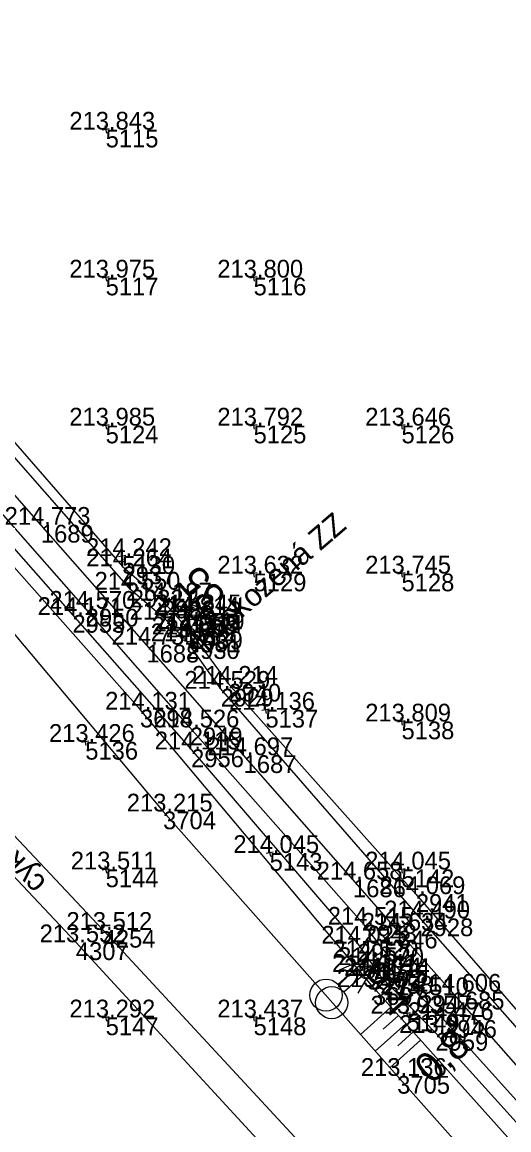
# Model space of a CAD drawing. Extents: x -556590 to -554855, y -1137918 to -1135717.
# Drawn here: x -555805.6 to -555772.7, y -1136317.6 to -1136242.7 of the extents above; entities that cross this region are included whole.
import ezdxf

# ---------------------------------------------------------------- set-up
doc = ezdxf.new("R2010")
doc.units = 0
for name, color, linetype in [('Vrstva 1', 7, 'Continuous'), ('Vrstva 11', 7, 'Continuous'), ('Vrstva 27', 7, 'Continuous'), ('Vrstva 3', 7, 'Continuous'), ('Vrstva 4', 7, 'Continuous'), ('Vrstva 48', 7, 'Continuous'), ('Vrstva 49', 7, 'Continuous'), ('Vrstva 50', 7, 'Continuous'), ('Vrstva 51', 7, 'Continuous'), ('Vrstva 60', 7, 'Continuous'), ('Vrstva 61', 7, 'Continuous'), ('Vrstva 7', 7, 'Continuous')]:
    doc.layers.add(name, color=color, linetype=linetype)

msp = doc.modelspace()

# ---------------------------------------------------------------- linework, layer by layer
at = {"layer": 'Vrstva 1'}
msp.add_lwpolyline([(-555769.43, -1136316.411), (-555776.608, -1136308.259), (-555780.237, -1136304.136), (-555783.279, -1136300.679), (-555790.671, -1136292.28), (-555797.242, -1136284.813), (-555804.378, -1136276.708), (-555811.248, -1136268.898), (-555818.464, -1136260.699), (-555825.56, -1136252.631), (-555832.418, -1136244.842), (-555839.96, -1136236.278)], dxfattribs=at)
at = {"layer": 'Vrstva 11'}
for p, q in [((-555793.734, -1136282.847), (-555794.646, -1136282.788)), ((-555793.703, -1136282.473), (-555794.628, -1136282.414))]:
    msp.add_line(p, q, dxfattribs=at)
msp.add_circle((-555794.177, -1136282.622), 0.5, dxfattribs=at)
at = {"layer": 'Vrstva 27'}
msp.add_line((-555782.306, -1136306.96), (-555782.364, -1136306.878), dxfattribs=at)
msp.add_circle((-555782.335, -1136306.919), 0.5, dxfattribs=at)
at = {"layer": 'Vrstva 3'}
for p, q in [((-555779.156, -1136303.851), (-555779.817, -1136303.1)), ((-555780.988, -1136304.797), (-555779.486, -1136303.475)), ((-555780.657, -1136305.172), (-555781.318, -1136304.421)), ((-555782.215, -1136305.954), (-555784.287, -1136307.778)), ((-555781.831, -1136306.463), (-555783.903, -1136308.287))]:
    msp.add_line(p, q, dxfattribs=at)
for points in [[(-555783.313, -1136307.84), (-555782.215, -1136305.954), (-555784.225, -1136306.804)], [(-555782.929, -1136308.349), (-555781.831, -1136306.463), (-555783.841, -1136307.313)]]:
    msp.add_lwpolyline(points, dxfattribs=at)
for centre in [(-555785.104, -1136308.491), (-555784.72, -1136309)]:
    msp.add_circle(centre, 1.084, dxfattribs=at)
at = {"layer": 'Vrstva 4'}
for points in [[(-555828.677, -1136245.438), (-555811.848, -1136264.626), (-555798.858, -1136279.52), (-555796.172, -1136281.829), (-555794.296, -1136283.91), (-555791.705, -1136287.45), (-555779.031, -1136301.666), (-555760.881, -1136322.521), (-555746.898, -1136338.441), (-555732.447, -1136355.066)], [(-555732.92, -1136355.559), (-555747.121, -1136339.294), (-555761.051, -1136323.332), (-555778.718, -1136303.308), (-555792.224, -1136287.789), (-555794.509, -1136284.572), (-555795.938, -1136283.12), (-555798.301, -1136281.092), (-555812.037, -1136265.476), (-555829.175, -1136246.072)], [(-555735.072, -1136357.713), (-555750.064, -1136340.704), (-555763.703, -1136325.085), (-555777.121, -1136310.178), (-555778.796, -1136308.499), (-555782.53, -1136303.735), (-555794.312, -1136290.402), (-555801.35, -1136282.382), (-555814.424, -1136267.521), (-555831.303, -1136248.376)], [(-555832.063, -1136249.032), (-555814.879, -1136268.455), (-555802.243, -1136282.8), (-555794.223, -1136291.888), (-555782.964, -1136305.014), (-555781.433, -1136307.197), (-555777.703, -1136311.046), (-555764.271, -1136325.919), (-555750.778, -1136341.308), (-555735.693, -1136358.275)]]:
    msp.add_lwpolyline(points, dxfattribs=at)
at = {"layer": 'Vrstva 48'}
for p, q in [((-555780.712, -1136309.306), (-555782.771, -1136311.151)), ((-555779.711, -1136310.423), (-555781.777, -1136312.274)), ((-555780.211, -1136309.864), (-555781.243, -1136310.789)), ((-555779.21, -1136310.982), (-555780.245, -1136311.909)), ((-555778.71, -1136311.54), (-555780.782, -1136313.397))]:
    msp.add_line(p, q, dxfattribs=at)
at = {"layer": 'Vrstva 49'}
for p, q in [((-555799.754, -1136249.953), (-555800.246, -1136250.047)), ((-555800.047, -1136249.754), (-555799.953, -1136250.246)), ((-555799.754, -1136259.953), (-555800.246, -1136260.047)), ((-555800.047, -1136259.754), (-555799.953, -1136260.246)), ((-555789.754, -1136259.953), (-555790.246, -1136260.047)), ((-555790.047, -1136259.754), (-555789.953, -1136260.246)), ((-555799.754, -1136269.953), (-555800.246, -1136270.047)), ((-555800.047, -1136269.754), (-555799.953, -1136270.246)), ((-555789.754, -1136269.953), (-555790.246, -1136270.047)), ((-555790.047, -1136269.754), (-555789.953, -1136270.246)), ((-555779.754, -1136269.953), (-555780.246, -1136270.047)), ((-555780.047, -1136269.754), (-555779.953, -1136270.246)), ((-555798.632, -1136278.776), (-555799.124, -1136278.87)), ((-555798.925, -1136278.577), (-555798.831, -1136279.069)), ((-555790.047, -1136279.754), (-555789.953, -1136280.246)), ((-555780.047, -1136279.754), (-555779.953, -1136280.246)), ((-555789.754, -1136279.953), (-555790.246, -1136280.047)), ((-555779.754, -1136279.953), (-555780.246, -1136280.047)), ((-555788.954, -1136289.164), (-555789.446, -1136289.258)), ((-555789.247, -1136288.965), (-555789.153, -1136289.457)), ((-555779.754, -1136289.953), (-555780.246, -1136290.047)), ((-555780.047, -1136289.754), (-555779.953, -1136290.246)), ((-555801.426, -1136291.131), (-555801.332, -1136291.623)), ((-555801.133, -1136291.33), (-555801.625, -1136291.424)), ((-555788.667, -1136298.838), (-555789.159, -1136298.932)), ((-555788.96, -1136298.639), (-555788.866, -1136299.131)), ((-555799.754, -1136299.953), (-555800.246, -1136300.047)), ((-555800.047, -1136299.754), (-555799.953, -1136300.246)), ((-555779.754, -1136299.953), (-555780.246, -1136300.047)), ((-555780.047, -1136299.754), (-555779.953, -1136300.246)), ((-555800.047, -1136309.754), (-555799.953, -1136310.246)), ((-555790.047, -1136309.754), (-555789.953, -1136310.246)), ((-555779.398, -1136309.692), (-555779.89, -1136309.786)), ((-555779.691, -1136309.493), (-555779.597, -1136309.985)), ((-555799.754, -1136309.953), (-555800.246, -1136310.047)), ((-555789.754, -1136309.953), (-555790.246, -1136310.047))]:
    msp.add_line(p, q, dxfattribs=at)
for points in [[(-555736.771, -1136359.665), (-555749.338, -1136344.71), (-555764.071, -1136327.878), (-555781.923, -1136307.954), (-555797.677, -1136289.199), (-555815.137, -1136269.492), (-555833.114, -1136250.232)], [(-555834.964, -1136252.165), (-555824.94, -1136262.729), (-555809.984, -1136279.569), (-555796.116, -1136296.082), (-555780.292, -1136313.951), (-555764.608, -1136331.585), (-555746.999, -1136352.114), (-555735.716, -1136364.999)]]:
    msp.add_lwpolyline(points, dxfattribs=at)
at = {"layer": 'Vrstva 50'}
msp.add_line((-555794.398, -1136284.158), (-555794.464, -1136284.082), dxfattribs=at)
msp.add_circle((-555794.431, -1136284.12), 0.5, dxfattribs=at)
at = {"layer": 'Vrstva 51'}
for points in [[(-555743.133, -1136368.314), (-555758.237, -1136350.909), (-555770.103, -1136337.273), (-555785.237, -1136320.231), (-555800.202, -1136304.081), (-555818.312, -1136284.844), (-555838.398, -1136263.585), (-555844.031, -1136257.565)], [(-555845.438, -1136259.043), (-555837.133, -1136267.768), (-555822.79, -1136282.856), (-555802.014, -1136304.92), (-555784.563, -1136323.89), (-555763.8, -1136347.422), (-555744.231, -1136369.998)]]:
    msp.add_lwpolyline(points, dxfattribs=at)
at = {"layer": 'Vrstva 60'}
for p, q in [((-555800, -1136250), (-555800, -1136250)), ((-555800, -1136260), (-555800, -1136260)), ((-555790, -1136260), (-555790, -1136260)), ((-555800, -1136270), (-555800, -1136270)), ((-555790, -1136270), (-555790, -1136270)), ((-555780, -1136270), (-555780, -1136270)), ((-555804.378, -1136276.708), (-555804.378, -1136276.708)), ((-555798.878, -1136278.823), (-555798.878, -1136278.823)), ((-555798.858, -1136279.52), (-555798.858, -1136279.52)), ((-555790, -1136280), (-555790, -1136280)), ((-555780, -1136280), (-555780, -1136280)), ((-555798.301, -1136281.092), (-555798.301, -1136281.092)), ((-555796.172, -1136281.829), (-555796.172, -1136281.829)), ((-555802.243, -1136282.8), (-555802.243, -1136282.8)), ((-555801.35, -1136282.382), (-555801.35, -1136282.382)), ((-555794.313, -1136282.795), (-555794.313, -1136282.795)), ((-555794.177, -1136282.622), (-555794.177, -1136282.622)), ((-555795.938, -1136283.12), (-555795.938, -1136283.12)), ((-555794.431, -1136284.12), (-555794.431, -1136284.12)), ((-555794.296, -1136283.91), (-555794.296, -1136283.91)), ((-555797.242, -1136284.813), (-555797.242, -1136284.813)), ((-555794.509, -1136284.572), (-555794.509, -1136284.572)), ((-555792.224, -1136287.789), (-555792.224, -1136287.789)), ((-555791.705, -1136287.45), (-555791.705, -1136287.45)), ((-555797.677, -1136289.199), (-555797.677, -1136289.199)), ((-555789.2, -1136289.211), (-555789.2, -1136289.211)), ((-555780, -1136290), (-555780, -1136290)), ((-555794.312, -1136290.402), (-555794.312, -1136290.402)), ((-555801.379, -1136291.377), (-555801.379, -1136291.377)), ((-555794.223, -1136291.888), (-555794.223, -1136291.888)), ((-555790.671, -1136292.28), (-555790.671, -1136292.28)), ((-555796.116, -1136296.082), (-555796.116, -1136296.082)), ((-555788.913, -1136298.885), (-555788.913, -1136298.885)), ((-555800, -1136300), (-555800, -1136300)), ((-555780, -1136300), (-555780, -1136300)), ((-555783.279, -1136300.679), (-555783.279, -1136300.679)), ((-555779.031, -1136301.666), (-555779.031, -1136301.666)), ((-555782.53, -1136303.735), (-555782.53, -1136303.735)), ((-555778.718, -1136303.308), (-555778.718, -1136303.308)), ((-555800.202, -1136304.081), (-555800.202, -1136304.081)), ((-555780.237, -1136304.136), (-555780.237, -1136304.136)), ((-555802.014, -1136304.92), (-555802.014, -1136304.92)), ((-555782.964, -1136305.014), (-555782.964, -1136305.014)), ((-555782.215, -1136305.954), (-555782.215, -1136305.954)), ((-555781.831, -1136306.463), (-555781.831, -1136306.463)), ((-555782.335, -1136306.919), (-555782.335, -1136306.919)), ((-555781.433, -1136307.197), (-555781.433, -1136307.197)), ((-555781.923, -1136307.954), (-555781.923, -1136307.954)), ((-555776.608, -1136308.259), (-555776.608, -1136308.259)), ((-555778.796, -1136308.499), (-555778.796, -1136308.499)), ((-555779.644, -1136309.739), (-555779.644, -1136309.739)), ((-555800, -1136310), (-555800, -1136310)), ((-555790, -1136310), (-555790, -1136310)), ((-555777.121, -1136310.178), (-555777.121, -1136310.178)), ((-555777.703, -1136311.046), (-555777.703, -1136311.046)), ((-555780.292, -1136313.951), (-555780.292, -1136313.951))]:
    msp.add_line(p, q, dxfattribs=at)
at = {"layer": 'Vrstva 7'}
for p, q in [((-555793.938, -1136282.465), (-555794.688, -1136283.125)), ((-555794.643, -1136282.42), (-555793.983, -1136283.17))]:
    msp.add_line(p, q, dxfattribs=at)

# ---------------------------------------------------------------- texts
at = {"layer": 'Vrstva 11'}
msp.add_text('35', height=2, rotation=131.34795, dxfattribs=at).set_placement((-555791.767, -1136281.523))
at = {"layer": 'Vrstva 27'}
msp.add_text('k.o.', height=2, rotation=131.35373, dxfattribs=at).set_placement((-555779.06, -1136308.623))
at = {"layer": 'Vrstva 48'}
msp.add_text('0,8', height=2, rotation=41.86049, dxfattribs=at).set_placement((-555777.982, -1136314.571))
at = {"layer": 'Vrstva 50'}
msp.add_text('poškozená ZZ', height=1.5, rotation=40.54221, dxfattribs=at).set_placement((-555793.286, -1136285.169))
at = {"layer": 'Vrstva 51'}
msp.add_text('cyklostezka', height=1.5, rotation=133.27154, dxfattribs=at).set_placement((-555803.943, -1136300.828))
at = {"layer": 'Vrstva 60'}
for s, p in [('5115', (-555800, -1136251.2)), ('5117', (-555800, -1136261.2)), ('5116', (-555790, -1136261.2)), ('5124', (-555800, -1136271.2)), ('5125', (-555790, -1136271.2)), ('5126', (-555780, -1136271.2)), ('1689', (-555804.378, -1136277.908)), ('5130', (-555798.878, -1136280.023)), ('2937', (-555798.858, -1136280.72)), ('5129', (-555790, -1136281.2)), ('5128', (-555780, -1136281.2)), ('2932', (-555798.301, -1136282.292)), ('2938', (-555796.172, -1136283.029)), ('2955', (-555802.243, -1136284)), ('2950', (-555801.35, -1136283.582)), ('1514', (-555794.313, -1136283.995)), ('4249', (-555794.177, -1136283.822)), ('2931', (-555795.938, -1136284.32)), ('4581', (-555794.431, -1136285.32)), ('2939', (-555794.296, -1136285.11)), ('1688', (-555797.242, -1136286.013)), ('2930', (-555794.509, -1136285.772)), ('2929', (-555792.224, -1136288.989)), ('2940', (-555791.705, -1136288.65)), ('3698', (-555797.677, -1136290.399)), ('5137', (-555789.2, -1136290.411)), ('2949', (-555794.312, -1136291.602)), ('5138', (-555780, -1136291.2)), ('5136', (-555801.379, -1136292.577)), ('2956', (-555794.223, -1136293.088)), ('1687', (-555790.671, -1136293.48)), ('3704', (-555796.116, -1136297.282)), ('5143', (-555788.913, -1136300.085)), ('5144', (-555800, -1136301.2)), ('5142', (-555780, -1136301.2)), ('1686', (-555783.279, -1136301.879)), ('2941', (-555779.031, -1136302.866)), ('2948', (-555782.53, -1136304.935)), ('2928', (-555778.718, -1136304.508)), ('4254', (-555800.202, -1136305.281)), ('346', (-555780.237, -1136305.336)), ('4307', (-555802.014, -1136306.12)), ('2957', (-555782.964, -1136306.214)), ('4174', (-555782.215, -1136307.154)), ('4175', (-555781.831, -1136307.663)), ('347', (-555782.335, -1136308.119)), ('2958', (-555781.433, -1136308.397)), ('3697', (-555781.923, -1136309.154)), ('1685', (-555776.608, -1136309.459)), ('2947', (-555778.796, -1136309.699)), ('5149', (-555779.644, -1136310.939)), ('5147', (-555800, -1136311.2)), ('5148', (-555790, -1136311.2)), ('2946', (-555777.121, -1136311.378)), ('2959', (-555777.703, -1136312.246)), ('3705', (-555780.292, -1136315.151))]:
    msp.add_text(s, height=1.2, dxfattribs=at).set_placement(p)
at = {"layer": 'Vrstva 61'}
for s, p in [('213.843', (-555802.452, -1136250)), ('213.975', (-555802.456, -1136260)), ('213.800', (-555792.451, -1136260)), ('213.985', (-555802.456, -1136270)), ('213.792', (-555792.448, -1136270)), ('213.646', (-555782.452, -1136270)), ('214.773', (-555806.83, -1136276.708)), ('214.242', (-555801.326, -1136278.823)), ('214.264', (-555801.309, -1136279.52)), ('213.632', (-555792.448, -1136280)), ('213.745', (-555782.456, -1136280)), ('214.550', (-555800.752, -1136281.092)), ('214.197', (-555798.624, -1136281.829)), ('214.570', (-555803.801, -1136282.382)), ('214.245', (-555796.633, -1136282.622)), ('214.171', (-555804.6, -1136282.8)), ('214.482', (-555798.386, -1136283.12)), ('214.814', (-555796.764, -1136282.795)), ('214.653', (-555796.883, -1136284.12)), ('214.305', (-555796.752, -1136283.91)), ('214.731', (-555799.599, -1136284.813)), ('214.542', (-555796.957, -1136284.572)), ('214.529', (-555794.678, -1136287.789)), ('214.214', (-555794.156, -1136287.45)), ('214.131', (-555800.034, -1136289.199)), ('214.136', (-555791.652, -1136289.211)), ('213.809', (-555782.454, -1136290)), ('214.526', (-555796.764, -1136290.402)), ('213.426', (-555803.831, -1136291.377)), ('214.115', (-555796.679, -1136291.888)), ('214.697', (-555793.123, -1136292.28)), ('213.215', (-555798.572, -1136296.082)), ('214.045', (-555791.369, -1136298.885)), ('213.511', (-555802.357, -1136300)), ('214.045', (-555782.456, -1136300)), ('214.658', (-555785.733, -1136300.679)), ('214.069', (-555781.485, -1136301.666)), ('214.490', (-555781.169, -1136303.308)), ('213.512', (-555802.65, -1136304.081)), ('214.515', (-555784.986, -1136303.735)), ('214.634', (-555782.688, -1136304.136)), ('213.552', (-555804.462, -1136304.92)), ('214.025', (-555785.42, -1136305.014)), ('214.520', (-555784.666, -1136305.954)), ('214.520', (-555784.282, -1136306.463)), ('214.141', (-555784.692, -1136306.919)), ('214.014', (-555783.884, -1136307.197)), ('213.992', (-555784.371, -1136307.954)), ('214.510', (-555781.247, -1136308.499)), ('214.606', (-555779.06, -1136308.259)), ('213.292', (-555802.448, -1136310)), ('213.437', (-555792.452, -1136310)), ('213.935', (-555782.1, -1136309.739)), ('214.476', (-555779.573, -1136310.178)), ('213.975', (-555780.159, -1136311.046)), ('213.136', (-555782.744, -1136313.951))]:
    msp.add_text(s, height=1.2, dxfattribs=at).set_placement(p)

doc.saveas('drawing.dxf')
